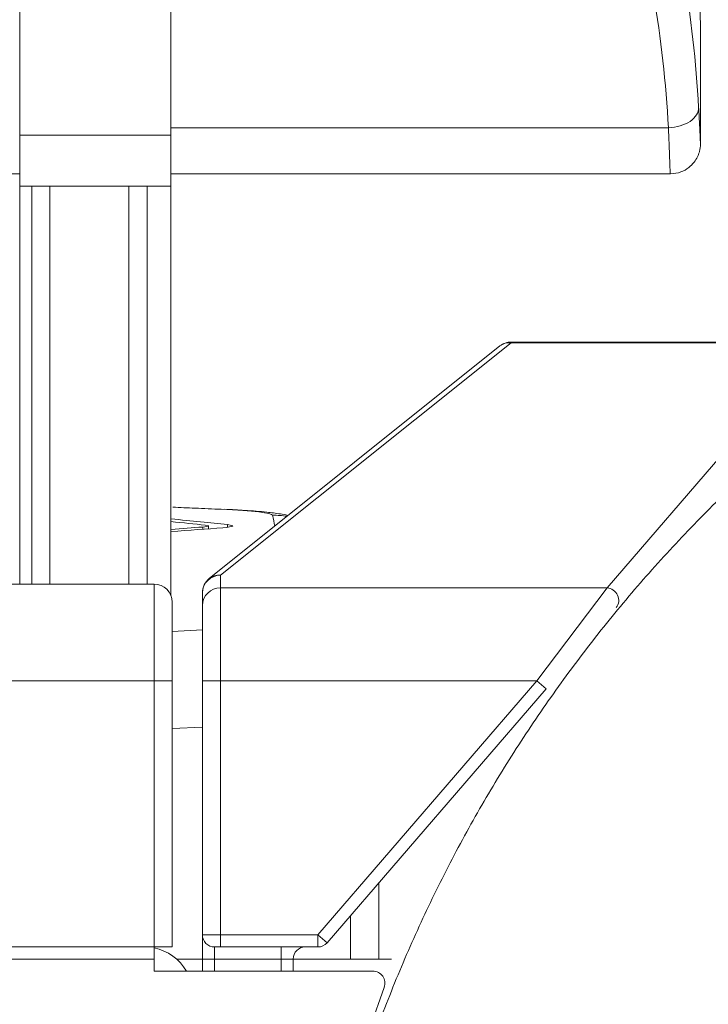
# Model space of a CAD drawing. Header units: millimetres. Extents: x 0 to 594, y 0 to 420.
# Tile 853 of 1056: x 493.42 to 499.12, y 163.24 to 171.38. Entities that reach past the tile are written whole.
import ezdxf

# ---------------------------------------------------------------- set-up
doc = ezdxf.new("R2010")
doc.units = ezdxf.units.MM
doc.layers.add('1', color=7, linetype='Continuous', true_color=0xffffff)
doc.styles.add('Arial', font='txt')
doc.dimstyles.get("Standard").update_dxf_attribs({"dimtxt": 0.18, "dimasz": 0.18, "dimexe": 0.18, "dimexo": 0.0625, "dimgap": 0.09, "dimtad": 0, "dimtih": 1, "dimtoh": 1, "dimdec": 4, "dimzin": 0, "dimdsep": 46, "dimtxsty": 'Standard', "dimcen": 0.09, "dimadec": 0, "dimazin": 0, "dimtfac": 1, "dimtdec": 4, "dimtofl": 0, "dimtmove": 0, "dimatfit": 3, "dimfxl": 0, "dimtolj": 1, "dimtzin": 0, "dimarcsym": 0})

# ---------------------------------------------------------------- blocks, each defined once
blk = doc.blocks.new('_U3')
at = {"layer": '1', "color": 18, "lineweight": 18}
for p, q in [((427.5249, 148.1683), (427.5249, 219.7488)), ((512.5249, 148.1683), (512.5249, 219.7488)), ((427.5249, 217.7488), (463.9417, 217.7488)), ((512.5249, 217.7488), (476.1081, 217.7488))]:
    blk.add_line(p, q, dxfattribs=at)
at = {"layer": '1', "color": 18}
for points in [[(427.5249, 217.7488), (431.0249, 218.6866), (431.0249, 216.811)], [(512.5249, 217.7488), (509.0249, 216.811), (509.0249, 218.6866)]]:
    blk.add_solid(points, dxfattribs=at)
at = {"layer": '1', "color": 18, "linetype": 'Continuous', "lineweight": 13, "char_height": 3.5, "attachment_point": 7, "line_spacing_factor": 1.047437, "style": 'Arial'}
for s, insert in [('\\fArial|b0|i0;\\W1.0000;1.70', (465.6272, 215.113)), ('\\fArial|b0|i0;\\W1.0000;DEFLATED TUBES WIDTH', (440.3214, 208.0533))]:
    blk.add_mtext(s, dxfattribs=dict(at, insert=insert))

msp = doc.modelspace()

# ---------------------------------------------------------------- linework, layer by layer
at = {"layer": '1', "color": 155, "linetype": 'Continuous', "lineweight": 18}
for p, q in [((493.4249, 172.6112), (493.4249, 170.4221)), ((494.6749, 170.4221), (494.6749, 172.6112)), ((499.0511, 170.3822), (499.0511, 171.2056)), ((493.4249, 170.4221), (493.4249, 170.0024)), ((494.6749, 170.0024), (494.6749, 170.4221)), ((493.0065, 170.1024), (493.4249, 170.1024)), ((494.6749, 170.1024), (494.9913, 170.1024)), ((494.9913, 170.1024), (498.8005, 170.1024)), ((493.4249, 166.7132), (493.4249, 170.0025)), ((493.4249, 170.0024), (494.6749, 170.0024)), ((493.5249, 166.7131), (493.5249, 170.0023)), ((493.6749, 170.0023), (493.6749, 166.7131)), ((494.3274, 166.7131), (494.3274, 170.0023)), ((494.4774, 170.0023), (494.4774, 166.7131)), ((494.6749, 170.0025), (494.6749, 166.6164)), ((497.4873, 168.7131), (499.5847, 168.7131)), ((494.991, 166.7581), (497.3936, 168.6802)), ((494.9859, 167.1691), (494.9859, 167.1927)), ((489.8854, 166.7131), (494.5347, 166.7131)), ((494.9347, 166.5368), (494.9347, 166.641)), ((494.6847, 166.5631), (494.6847, 165.9131)), ((494.9347, 165.9131), (494.9347, 166.5368)), ((494.6847, 165.9131), (494.6847, 163.7131)), ((494.9347, 163.8131), (494.9347, 165.9131)), ((497.7749, 165.8478), (495.9646, 163.7478)), ((494.9347, 163.8131), (494.9347, 163.6131)), ((494.5347, 163.7131), (492.9748, 163.7131)), ((494.5347, 163.7131), (494.5347, 163.6131)), ((494.6847, 163.7131), (494.5347, 163.7131)), ((494.5348, 163.7053), (494.5348, 163.7131)), ((495.0347, 163.7131), (495.0847, 163.7131)), ((495.0847, 163.7131), (495.8889, 163.7131)), ((494.5347, 163.5131), (494.5347, 163.6131)), ((494.9347, 163.613), (494.7208, 163.613)), ((494.9347, 163.5131), (494.9347, 163.6131)), ((495.6847, 163.6131), (495.6847, 163.5131)), ((496.496, 163.613), (495.6847, 163.613)), ((496.3428, 163.5131), (494.5347, 163.5131)), ((496.2942, 162.9798), (496.437, 163.3794))]:
    msp.add_line(p, q, dxfattribs=at)
at = {"layer": '1', "color": 155, "linetype": 'Continuous', "lineweight": 13}
for p, q in [((494.6749, 170.4221), (493.4249, 170.4221)), ((494.6749, 170.484), (498.7859, 170.484)), ((497.4873, 168.707), (495.0847, 166.7849)), ((497.4873, 168.707), (497.4873, 168.7131)), ((499.5847, 168.707), (497.4873, 168.707)), ((498.2782, 166.6807), (499.5847, 168.1962)), ((494.9371, 167.1654), (494.9371, 167.1841)), ((495.1407, 167.1818), (495.1407, 167.2036)), ((495.0847, 166.7849), (495.0847, 166.6807)), ((494.5347, 165.9131), (494.5347, 166.7131)), ((498.2782, 166.6807), (495.0847, 166.6807)), ((495.0847, 166.6807), (495.0847, 165.9131)), ((497.6992, 165.9131), (498.2782, 166.6807)), ((494.6847, 166.3213), (494.9347, 166.3337)), ((494.5347, 165.9131), (473.5749, 165.9131)), ((494.5347, 165.9131), (494.6847, 165.9131)), ((494.5347, 163.7131), (494.5347, 165.9131)), ((494.9347, 165.9131), (495.0847, 165.9131)), ((497.6992, 165.9131), (495.0847, 165.9131)), ((495.0847, 165.9131), (495.0847, 163.8131)), ((495.8889, 163.8131), (497.6992, 165.9131)), ((497.7749, 165.8478), (497.6992, 165.9131)), ((494.9347, 165.5306), (494.6847, 165.5182)), ((494.9347, 163.8131), (495.0847, 163.8131)), ((495.0847, 163.7131), (495.0847, 163.8131)), ((495.0847, 163.8131), (495.8889, 163.8131)), ((495.8889, 163.7131), (495.8889, 163.8131)), ((495.9646, 163.7478), (495.8889, 163.8131)), ((495.0347, 163.7131), (495.0347, 163.6131)), ((495.5847, 163.7131), (495.5847, 163.6131)), ((494.5347, 163.6131), (492.9748, 163.6131)), ((494.9347, 163.6131), (495.0347, 163.6131)), ((495.0347, 163.6131), (495.0347, 163.5131)), ((495.5847, 163.6131), (495.0347, 163.6131)), ((495.5847, 163.5131), (495.5847, 163.6131)), ((495.6847, 163.6131), (495.5847, 163.6131))]:
    msp.add_line(p, q, dxfattribs=at)
at = {"layer": '1', "color": 155, "linetype": 'Continuous', "lineweight": 18}
for centre, radius, start, end in [((497.4873, 168.5631), 0.15, 90, 128.65981), ((495.0847, 166.641), 0.15, 128.65981, 180), ((494.5347, 166.5631), 0.15, 0, 90), ((495.0347, 163.8131), 0.1, 180, 270), ((495.8889, 163.8131), 0.1, 270, 319.23639), ((495.7847, 163.6131), 0.1, 90, 180), ((496.3428, 163.4131), 0.1, 340.34618, 90)]:
    msp.add_arc(centre, radius, start, end, dxfattribs=at)
at = {"layer": '1', "color": 155, "linetype": 'Continuous', "lineweight": 13}
for centre, major_axis, ratio, start_param, end_param in [((484.4218, 170.0305), (-14.6317, 0), 0.856899, 3.191063, 3.371078), ((484.4218, 169.8759), (-14.3817, 0), 0.855003, 3.191063, 3.371078), ((498.7859, 170.6386), (-0.2496, -0.0145), 0.61775, 1.535039, 3.125316), ((497.4873, 168.5631), (0.0937, -0.1171), 0.905099, 2.417755, 3.141593), ((494.2647, 167.2811), (-1.25, 0), 0.052336, 3.152779, 3.991967), ((495.5147, 166.5329), (-0.7334, -0.1568), 0.998567, 4.342477, 4.502109), ((495.0847, 166.641), (-0.15, 0), 0.959533, 4.712389, 6.283185), ((495.0847, 166.641), (-0.0937, 0.1171), 0.905099, 5.559347, 6.283185), ((495.0847, 166.5368), (-0.15, 0), 0.959533, 4.712389, 6.283185), ((498.2782, 166.5848), (-0.0757, 0.0653), 0.932452, 3.141593, 5.389466)]:
    msp.add_ellipse(centre, major_axis=major_axis, ratio=ratio, start_param=start_param, end_param=end_param, dxfattribs=at)
at = {"layer": '1', "color": 155, "linetype": 'Continuous', "lineweight": 18}
for centre, major_axis, ratio, start_param, end_param in [((485.9544, 166.9839), (-10.1, 0), 0.052336, 3.570226, 3.670385), ((485.9544, 166.9839), (-9.9, 0), 0.052336, 3.570226, 3.634712), ((486.6463, 167.4673), (-9.9, 0), 0.052336, 2.516592, 2.563404), ((486.6463, 167.4673), (-10.1, 0), 0.052336, 2.489644, 2.563404), ((494.6859, 167.1927), (-0.3, 0), 0.052336, 2.563404, 3.570226), ((494.6859, 167.1927), (-0.5, 0), 0.052336, 2.563404, 3.570226), ((494.4561, 163.3131), (0, -0.4), 1, 2.094415, 2.943592)]:
    msp.add_ellipse(centre, major_axis=major_axis, ratio=ratio, start_param=start_param, end_param=end_param, dxfattribs=at)
for points, knots in [([(499.0511, 171.2056), (499.0511, 171.2104), (499.0511, 171.2158), (499.0511, 171.2234), (499.0511, 171.225), (499.0511, 171.2282), (499.0511, 171.2298), (499.051, 171.2349), (499.051, 171.2384), (499.0509, 171.2494), (499.0508, 171.2653), (499.0505, 171.2925), (499.0503, 171.313), (499.0501, 171.3292), (499.05, 171.3375), (499.0499, 171.3462), (499.0498, 171.3521), (499.0497, 171.355), (499.0495, 171.37), (499.0491, 171.3949), (499.0486, 171.4217), (499.0482, 171.4425), (499.048, 171.4531), (499.0477, 171.4639), (499.0476, 171.4712), (499.0475, 171.4749), (499.0471, 171.4933), (499.0467, 171.5084), (499.046, 171.5392), (499.0451, 171.5706), (499.0437, 171.6194), (499.0426, 171.6532), (499.0417, 171.679), (499.0414, 171.6877), (499.0409, 171.7009), (499.0408, 171.7053), (499.0404, 171.7141), (499.0403, 171.7185), (499.0394, 171.7406), (499.038, 171.7762), (499.0364, 171.8124), (499.0356, 171.8307)], [0, 0, 0, 0, 0.0625, 0.0625, 0.078125, 0.078125, 0.09375, 0.09375, 0.125, 0.125, 0.1875, 0.25, 0.3125, 0.3125, 0.34375, 0.359375, 0.359375, 0.375, 0.375, 0.4375, 0.5, 0.5, 0.53125, 0.546875, 0.546875, 0.5625, 0.5625, 0.625, 0.625, 0.6875, 0.75, 0.8125, 0.8125, 0.84375, 0.84375, 0.859375, 0.859375, 0.875, 0.875, 0.9375, 1, 1, 1, 1]), ([(499.0356, 170.6505), (499.0364, 170.636), (499.0372, 170.6218), (499.0383, 170.6013), (499.0389, 170.5912), (499.0394, 170.5814), (499.0398, 170.5749), (499.0399, 170.5716), (499.0408, 170.5557), (499.0414, 170.5435), (499.0426, 170.5201), (499.0437, 170.4978), (499.0447, 170.4777), (499.0455, 170.4602), (499.0458, 170.4527), (499.0462, 170.4455)], [0, 0, 0, 0, 0.171556, 0.171556, 0.257334, 0.300223, 0.300223, 0.343112, 0.343112, 0.514668, 0.514668, 0.686224, 0.85778, 0.85778, 1, 1, 1, 1]), ([(498.8024, 170.1041), (498.833, 170.1038), (498.8861, 170.1124), (498.953, 170.1502), (498.9981, 170.1954), (499.026, 170.2406), (499.0412, 170.2805), (499.0477, 170.3111), (499.0498, 170.3292), (499.0505, 170.3389), (499.0509, 170.3473), (499.0511, 170.3584), (499.0512, 170.3709), (499.0511, 170.3794)], [0, 0, 0, 0, 0.161882, 0.300923, 0.41605, 0.513341, 0.593236, 0.653172, 0.687794, 0.713521, 0.747704, 0.815573, 1, 1, 1, 1]), ([(495.0894, 167.3303), (495.0184, 167.3336), (494.8861, 167.3395), (494.7512, 167.3452), (494.6889, 167.3478)], [0, 0, 0, 0, 0.54263, 1, 1, 1, 1]), ([(495.6408, 167.2801), (495.6189, 167.2849), (495.5597, 167.2957), (495.4527, 167.3093), (495.3052, 167.3212), (495.1768, 167.3282), (495.1187, 167.3308)], [0, 0, 0, 0, 0.126411, 0.371695, 0.732881, 1, 1, 1, 1]), ([(496.3935, 164.2453), (496.3935, 164.2043), (496.3935, 164.1632), (496.3935, 163.9524), (496.3935, 163.7827), (496.3935, 163.613)], [0, 0, 0, 0, 0.194807, 0.194807, 1, 1, 1, 1])]:
    msp.add_open_spline(points, degree=3, knots=knots, dxfattribs=at)
msp.add_open_spline([(507.5222, 147.0631), (506.3526, 147.0631), (504.0583, 147.5194), (501.8972, 148.4146), (499.9523, 149.7142), (498.2982, 151.3682), (496.9987, 153.3132), (496.1035, 155.4743), (495.6472, 157.7685), (495.6472, 160.1077), (496.1035, 162.4019), (496.9987, 164.563), (498.2983, 166.508), (499.9523, 168.162), (501.8973, 169.4616), (504.0584, 170.3567), (506.3526, 170.8131), (507.5222, 170.8131)], degree=2, dxfattribs=at)
msp.add_open_spline([(507.5222, 147.0631), (506.3526, 147.0631), (504.0583, 147.5194), (501.8972, 148.4146), (499.9523, 149.7142), (498.2982, 151.3682), (496.9987, 153.3132), (496.1035, 155.4743), (495.6472, 157.7685), (495.6472, 160.1077), (496.1035, 162.4019), (496.9987, 164.563), (498.2983, 166.508), (499.9523, 168.162), (501.8973, 169.4616), (504.0584, 170.3567), (506.3526, 170.8131), (507.5222, 170.8131)], degree=2, dxfattribs=at)
at = {"layer": '1', "color": 155, "linetype": 'Continuous', "lineweight": 13}
for points, knots in [([(498.8007, 170.1024), (498.8007, 170.1024), (498.8005, 170.1029), (498.8004, 170.1051), (498.8001, 170.1101), (498.7999, 170.1134), (498.7997, 170.1198), (498.7996, 170.1221), (498.7995, 170.1253), (498.7994, 170.126), (498.7994, 170.1273), (498.7993, 170.1293), (498.7992, 170.1315), (498.7989, 170.139), (498.7985, 170.1527), (498.7979, 170.1697), (498.7975, 170.1814), (498.7974, 170.185), (498.7972, 170.1887), (498.7971, 170.1912), (498.7971, 170.1925), (498.7969, 170.1989), (498.7967, 170.2041), (498.7961, 170.2206), (498.7957, 170.2323), (498.7949, 170.2571), (498.7939, 170.2834), (498.7928, 170.3125), (498.7917, 170.3431), (498.791, 170.3592), (498.7902, 170.3801), (498.79, 170.3844), (498.7897, 170.3929), (498.7892, 170.4059), (498.7886, 170.4191), (498.7875, 170.4462), (498.7867, 170.4648), (498.7859, 170.484)], [0, 0, 0, 0, 0.034535, 0.114991, 0.114991, 0.195446, 0.195446, 0.235674, 0.235674, 0.245731, 0.245731, 0.255788, 0.275902, 0.275902, 0.356357, 0.436812, 0.436812, 0.456926, 0.466983, 0.466983, 0.47704, 0.47704, 0.517268, 0.517268, 0.597723, 0.597723, 0.678178, 0.758634, 0.758634, 0.839089, 0.839089, 0.859203, 0.859203, 0.879317, 0.919545, 0.919545, 1, 1, 1, 1]), ([(499.0462, 170.4455), (499.0462, 170.4441), (499.0463, 170.4426), (499.0466, 170.4369), (499.0467, 170.4329), (499.047, 170.4269), (499.0471, 170.425), (499.0473, 170.4212), (499.0473, 170.4194), (499.0478, 170.4103), (499.0484, 170.3971), (499.0488, 170.3864), (499.0492, 170.3794), (499.0493, 170.3772), (499.0495, 170.3731), (499.0496, 170.3713), (499.0499, 170.3663), (499.0502, 170.3609), (499.0505, 170.3569), (499.0507, 170.3569), (499.0509, 170.3583), (499.0509, 170.3597), (499.051, 170.3622), (499.051, 170.3628), (499.051, 170.364), (499.0511, 170.3659), (499.0511, 170.3682), (499.0511, 170.3734), (499.0511, 170.3775), (499.0511, 170.3822)], [0, 0, 0, 0, 0.016813, 0.016813, 0.065972, 0.065972, 0.090552, 0.090552, 0.115131, 0.115131, 0.21345, 0.311769, 0.311769, 0.360928, 0.360928, 0.410088, 0.410088, 0.508406, 0.606725, 0.705044, 0.705044, 0.803363, 0.803363, 0.827942, 0.827942, 0.852522, 0.901681, 0.901681, 1, 1, 1, 1])]:
    msp.add_open_spline(points, degree=3, knots=knots, dxfattribs=at)
for points in [[(495.5335, 167.1903), (495.5275, 167.2208), (495.5212, 167.2513), (495.5147, 167.2819)], [(496.1597, 163.613), (496.1597, 163.7334), (496.1597, 163.8538), (496.1597, 163.9741)]]:
    msp.add_open_spline(points, degree=3, dxfattribs=at)

# ---------------------------------------------------------------- dimensions: what is measured, and where the dimension line sits
at = {"layer": '1', "color": 18, "linetype": 'Continuous', "lineweight": 13}
dim = msp.add_linear_dim(base=(512.5249, 217.7488), p1=(427.5249, 148.1683), p2=(512.5249, 148.1683), text=' <> \\P\\fArial|b0|i0;\\C18;{\\H1.00x;\\fArial|b0|i0;DEFLATED TUBES WIDTH\\fArial|b0|i0;}\\C18;', dimstyle='Standard', override={"dimtxt": 3.5, "dimasz": 3.5, "dimexe": 2, "dimexo": 0, "dimgap": 1.5, "dimtih": 1, "dimtoh": 1, "dimdec": 2, "dimlfac": 0.02, "dimdsep": 46, "dimlunit": 2, "dimtxsty": 'Arial', "dimsah": 1, "dimse1": 0, "dimse2": 0, "dimsd1": 0, "dimsd2": 0, "dimclrd": 18, "dimclre": 18, "dimclrt": 18, "dimtol": 0, "dimtm": -0.1, "dimtfac": 1, "dimtdec": 2, "dimtofl": 1, "dimtmove": 0, "dimlwd": 18, "dimlwe": 18}, dxfattribs=at)
dim.commit()
dim.dimension.update_dxf_attribs({"geometry": '_U3', "text_midpoint": (470.0249, 217.7488), "dimtype": 160})

doc.saveas('drawing.dxf')
